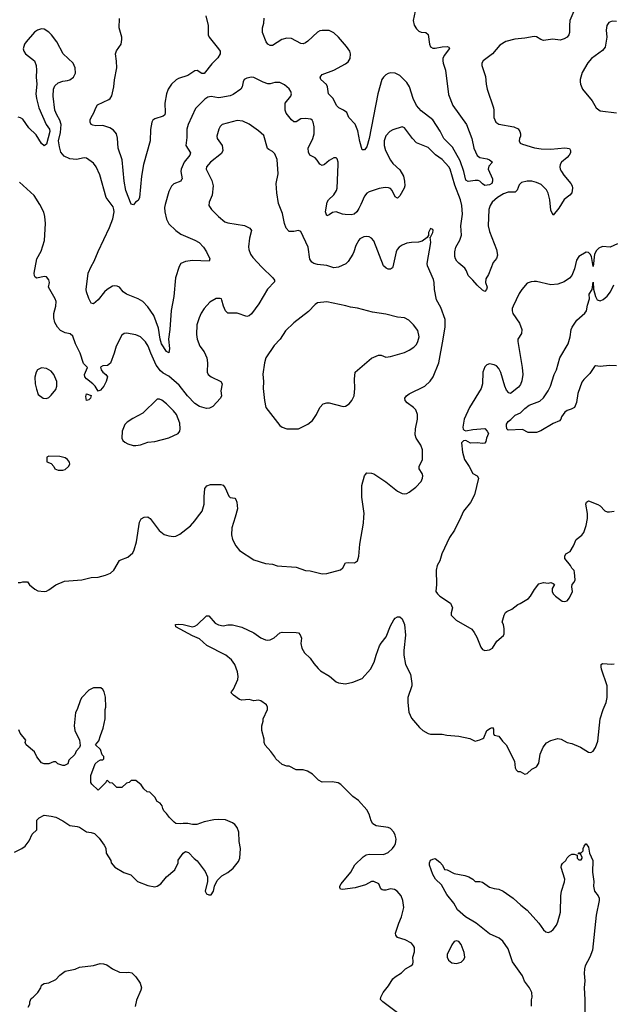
# Model space of a CAD drawing. Header units: inches. Extents: x 2057696 to 2160536, y 827480 to 1016834.
# Tile 284 of 422: x 2070683 to 2075722, y 965870 to 974218. Entities that reach past the tile are written whole.
import ezdxf

# ---------------------------------------------------------------- set-up
doc = ezdxf.new("R2010")
doc.units = ezdxf.units.IN
doc.header["$MEASUREMENT"] = 0
doc.layers.add('C0976', color=7, linetype='Continuous')
doc.layers.add('C0977', color=7, linetype='Continuous')

msp = doc.modelspace()

# ---------------------------------------------------------------- linework, layer by layer
at = {"layer": 'C0976', "color": 5}
msp.add_line((2071740.1, 969999.9, 560), (2071740.7, 970000, 560), dxfattribs=at)
for points, elevation in [([(2070670, 969444.7), (2070690, 969444.7), (2070711.6, 969451.6), (2070750, 969452), (2070767.3, 969427.3), (2070811.3, 969390), (2070836.8, 969376.8), (2070890, 969370.5), (2070910, 969373.4), (2070930, 969384.9), (2070990, 969425.5), (2071063.9, 969456.1), (2071210, 969468), (2071290, 969487.4), (2071348.3, 969491.7), (2071413.1, 969506.9), (2071455.3, 969524.7), (2071481.2, 969550), (2071530, 969631.3), (2071540.9, 969639.1), (2071600.2, 969659.8), (2071642.5, 969697.5), (2071655.8, 969724.2), (2071674.7, 969790), (2071701.7, 969958.3), (2071715.3, 969984.7), (2071740.1, 969999.9)], 560), ([(2071774.9, 970000), (2071790, 969988.2), (2071867, 969887), (2071910, 969854.4), (2071950, 969841.3), (2071990, 969837), (2072010, 969840.3), (2072043.7, 969856.3), (2072132.6, 969927.4), (2072170.7, 969969.3), (2072193.8, 970000)], 560), ([(2072511.6, 970000), (2072484.9, 969910), (2072482, 969850), (2072490, 969811.3), (2072517.3, 969757.3), (2072550, 969717.3), (2072670, 969638.7), (2072770, 969608), (2072830, 969600.4), (2072870, 969588.4), (2073030, 969577.3), (2073110, 969546.7), (2073150, 969543.7), (2073250, 969520.3), (2073290, 969523.1), (2073406.3, 969553.7), (2073426.6, 969570), (2073448, 969612), (2073470, 969617), (2073526, 969614), (2073549.4, 969630), (2073563, 969670), (2073570, 969772), (2073602.2, 969950), (2073604.4, 970000)], 560), ([(2074426.8, 970000), (2074374.4, 969890), (2074331.9, 969828.1), (2074266.4, 969690), (2074248.2, 969630), (2074228, 969590), (2074219.3, 969550), (2074220.4, 969430), (2074215.5, 969370), (2074228.2, 969350), (2074250, 969330.4), (2074340.7, 969270), (2074356.3, 969230), (2074346.8, 969190), (2074346.8, 969170), (2074387.3, 969127.3), (2074520.7, 969050), (2074541.7, 969021.7), (2074562.3, 968982.3), (2074597.3, 968897.3), (2074610, 968878.8), (2074630, 968870.8), (2074670, 968874.8), (2074695.3, 968890), (2074734, 968950), (2074790, 968998), (2074796, 969010), (2074794.2, 969054.2), (2074789.4, 969089.4), (2074779.3, 969110), (2074794.5, 969170), (2074807.6, 969192.4), (2074818.4, 969201.6), (2074860.1, 969219.9), (2074910, 969260.7), (2074930, 969267.3), (2075001.2, 969310), (2075019.3, 969330), (2075053.3, 969386.7), (2075090, 969434), (2075130, 969446.8), (2075170, 969441), (2075190, 969444.7), (2075210, 969438), (2075222, 969430), (2075204, 969396), (2075204, 969370), (2075211, 969350), (2075230, 969331), (2075288.5, 969288.5), (2075310, 969284.9), (2075330, 969290.6), (2075350, 969316.3), (2075374.7, 969370), (2075369.6, 969410), (2075373.6, 969430), (2075389.6, 969450), (2075397.4, 969470), (2075392.1, 969532.1), (2075388.9, 969548.9), (2075368.9, 969568.9), (2075358, 969590), (2075309.2, 969649.2), (2075308.7, 969670), (2075318, 969690), (2075355.3, 969710), (2075383.2, 969756.8), (2075405.2, 969810), (2075453.4, 969846.6), (2075470, 969871), (2075491.6, 969930), (2075503.6, 969990), (2075503.4, 970000)], 560), ([(2073890, 965796.2), (2073765.2, 965890), (2073746, 965910), (2073749.3, 965930), (2073769.7, 965970.3), (2073813.1, 966026.9), (2073850, 966084.9), (2073870, 966104), (2073923.3, 966136.7), (2073959, 966170), (2074003.9, 966196.1), (2074019.3, 966210), (2074022.7, 966230), (2074019.3, 966270), (2074035.5, 966315.5), (2074033.2, 966350), (2074026.3, 966366.3), (2074009.3, 966389.3), (2073955.9, 966415.9), (2073890, 966436), (2073874.8, 966454.8), (2073873.2, 966473.2), (2073902, 966558), (2073925.1, 966610), (2073942.9, 966690), (2073935.1, 966750), (2073919.7, 966790), (2073886, 966830), (2073863.6, 966843.6), (2073830, 966847.8), (2073790, 966836.8), (2073770, 966836.9), (2073761.2, 966841.2), (2073749.6, 966850), (2073731.6, 966890), (2073690, 966911.6), (2073670, 966911.1), (2073618.6, 966881.4), (2073530, 966856.1), (2073423, 966843), (2073406.3, 966846.3), (2073401.2, 966861.2), (2073400.7, 966870), (2073412, 966890), (2073493.6, 966990), (2073528.5, 967051.5), (2073599.7, 967120.3), (2073624.2, 967135.8), (2073650, 967142), (2073770, 967140.2), (2073810, 967156.5), (2073848.5, 967190), (2073861.8, 967210), (2073872.9, 967230), (2073878.2, 967270), (2073870, 967303.7), (2073858, 967330), (2073830, 967360.4), (2073810, 967367.4), (2073710, 967383.5), (2073680.8, 967400.8), (2073666, 967426), (2073650, 967481.2), (2073630, 967517.2), (2073558.3, 967598.3), (2073510, 967632.7), (2073410, 967733.2), (2073386.3, 967746.3), (2073334.8, 967754.8), (2073250, 967753.2), (2073219, 967770), (2073170, 967822), (2073126.3, 967846.3), (2073090, 967859), (2073030, 967857.2), (2072970, 967888.7), (2072950, 967889), (2072910, 967902), (2072858, 967950), (2072848.9, 967968.9), (2072813.6, 968013.6), (2072765.6, 968065.6), (2072759, 968090), (2072758, 968118), (2072739, 968190), (2072739, 968230), (2072749, 968270), (2072749.1, 968290.9), (2072788, 968370), (2072788, 968390), (2072778, 968410), (2072730, 968442), (2072710, 968448), (2072670, 968442), (2072630, 968454), (2072570, 968448.7), (2072550, 968455.3), (2072498, 968490), (2072478, 968510), (2072480.4, 968519.6), (2072497.2, 968542.8), (2072536, 968624), (2072539, 968650), (2072533.2, 968690), (2072509.5, 968749.5), (2072481.2, 968790), (2072434, 968830), (2072271.9, 968911.9), (2072209.4, 968969.4), (2072150, 968993.2), (2072008.7, 969070), (2072006, 969090), (2072027.6, 969092.4), (2072070, 969090.4), (2072149.3, 969070.7), (2072170, 969074.8), (2072190, 969086), (2072270, 969164.7), (2072290, 969162.8), (2072342.8, 969102.7), (2072370, 969086), (2072410, 969078.8), (2072450, 969087.3), (2072490, 969087.7), (2072570, 969067.3), (2072670, 969019.1), (2072730, 968976.3), (2072770, 968959.1), (2072790, 968956.3), (2072810, 968960.7), (2072842.9, 968977.1), (2072890, 969018.8), (2072910, 969024), (2073030, 969022.8), (2073050, 969018), (2073063.5, 969003.5), (2073075.5, 968975.5), (2073070.5, 968929.5), (2073077.1, 968890), (2073101.6, 968850), (2073150, 968804.9), (2073179.9, 968759.9), (2073217.1, 968717.1), (2073237.3, 968697.3), (2073311.5, 968651.5), (2073370, 968604.4), (2073390, 968594.4), (2073450, 968586.8), (2073510, 968602), (2073590, 968633.4), (2073660.9, 968710), (2073692, 968770), (2073707.6, 968830), (2073737.6, 968910), (2073750, 968933), (2073795.1, 968984.9), (2073830, 969078), (2073859, 969130), (2073870, 969144.7), (2073890, 969156), (2073910, 969154.8), (2073930, 969138), (2073950.3, 969090.3), (2073959.1, 969000.9), (2073944.9, 968870), (2073944.9, 968830), (2073958.4, 968750), (2074000.5, 968670), (2074010.6, 968590), (2074010.5, 968570), (2073977.8, 968470), (2073976.9, 968430), (2073985.9, 968345.9), (2074010, 968295.5), (2074077.1, 968217.1), (2074106, 968190), (2074150, 968166), (2074170, 968161), (2074270, 968160.7), (2074310, 968150.8), (2074410, 968144), (2074504, 968124), (2074550, 968101), (2074590, 968111), (2074615.5, 968124.5), (2074622, 968130), (2074649.2, 968190), (2074678, 968210), (2074695.3, 968215.3), (2074703.6, 968203.6), (2074704.7, 968164.7), (2074711.3, 968151.3), (2074750, 968142.8), (2074780.9, 968100.9), (2074813.4, 968070), (2074882.8, 967930), (2074890, 967874), (2074896.9, 967856.9), (2074910, 967844.7), (2074930, 967844.7), (2074970, 967821), (2074990, 967826), (2075030, 967862), (2075070, 967882), (2075090, 967914), (2075100.9, 967990), (2075125.6, 968050), (2075153.2, 968086.8), (2075190, 968106.7), (2075250, 968123.8), (2075278.4, 968118.4), (2075330, 968090.8), (2075370, 968080.7), (2075442.8, 968050), (2075510, 968008), (2075530, 968004), (2075550, 968016), (2075570, 968046.8), (2075590, 968101), (2075609.8, 968290), (2075635.1, 968370), (2075662, 968430), (2075669.6, 968470), (2075668, 968570), (2075622.6, 968710), (2075617.6, 968730), (2075619.3, 968750), (2075630, 968759.1), (2075710, 968752.4), (2075730, 968757.1)], 540), ([(2070639.3, 967160.7), (2070702, 967190), (2070729, 967210), (2070765.2, 967254.8), (2070790, 967312), (2070828, 967350), (2070829.1, 967430.9), (2070848, 967450), (2070890, 967472), (2070950, 967466), (2070990, 967456), (2071050, 967426), (2071110, 967386), (2071170, 967378), (2071190, 967371), (2071250, 967331), (2071290, 967326), (2071317.3, 967317.3), (2071358, 967278), (2071399.8, 967219.8), (2071414.8, 967194.8), (2071418.8, 967150), (2071458, 967090), (2071461, 967070), (2071490, 967031.3), (2071567.1, 966987.1), (2071627.1, 966967.1), (2071684.7, 966910), (2071770, 966876), (2071830, 966866), (2071850, 966871), (2071882, 966890), (2071929.5, 966950.5), (2071999, 967010), (2072028.7, 967070), (2072029.1, 967090.9), (2072070, 967152), (2072090, 967166), (2072116.8, 967156.8), (2072165.2, 967105.2), (2072190, 967086), (2072256.7, 966996.7), (2072277.3, 966950), (2072278.8, 966930), (2072278.8, 966910), (2072258.8, 966830), (2072270, 966806), (2072290, 966798), (2072310, 966798), (2072329, 966830), (2072337.2, 966870), (2072360.1, 966919.9), (2072400.5, 966959.5), (2072451.4, 966988.6), (2072496.6, 967023.4), (2072540.2, 967079.8), (2072553.2, 967110), (2072557.2, 967190), (2072547, 967250), (2072542, 967330), (2072529.5, 967369.5), (2072510, 967394), (2072489.4, 967409.4), (2072430, 967433.2), (2072370, 967437.2), (2072330, 967434), (2072250, 967416), (2072186.4, 967393.6), (2072150, 967394), (2072110, 967404), (2072070, 967404), (2072050, 967399), (2072010, 967404), (2071993.6, 967413.6), (2071953.6, 967453.6), (2071930, 967488), (2071908, 967510), (2071898, 967530), (2071893.6, 967553.6), (2071874.6, 967574.6), (2071848.9, 967588.9), (2071830, 967626), (2071788, 967668), (2071766, 967670), (2071736.4, 967696.4), (2071715.3, 967730), (2071670, 967768), (2071630, 967766), (2071614, 967750), (2071590, 967746), (2071550, 967708), (2071508.4, 967708.4), (2071470, 967746), (2071448.4, 967748.4), (2071430, 967766), (2071418, 967762), (2071414, 967750), (2071350, 967686), (2071296.4, 967736.4), (2071288, 967750), (2071288.7, 967810), (2071324, 967910), (2071350, 967932), (2071370, 967942), (2071390, 967942), (2071398, 967950), (2071398, 967970), (2071384, 967984), (2071368, 968030), (2071328, 968070), (2071356.4, 968103.6), (2071368.7, 968150), (2071393.2, 968210), (2071408.7, 968290), (2071409, 968370), (2071414, 968390), (2071412.9, 968472.9), (2071400.2, 968520.2), (2071390, 968538), (2071373.6, 968553.6), (2071310, 968552.3), (2071270, 968534.5), (2071210.6, 968470), (2071199.1, 968450), (2071170.7, 968370), (2071156.8, 968343.2), (2071146, 968230), (2071152, 968190), (2071192, 968110), (2071196.9, 968063.1), (2071190, 968046), (2071163.6, 968016.4), (2071151.1, 967988.9), (2071101, 967939), (2071091.3, 967910), (2071064.7, 967895.3), (2071050, 967894), (2071006, 967910), (2070990, 967926), (2070970, 967926), (2070930, 967908), (2070890, 967908), (2070870, 967918), (2070830, 967968), (2070808.7, 968010), (2070738, 968070), (2070729, 968090), (2070735.3, 968110), (2070688, 968170), (2070676.4, 968196.4)], 560), ([(2075027, 965853), (2075027.9, 965907.9), (2075033, 965930), (2075029.7, 965970), (2075009.6, 966010), (2074966.5, 966066.5), (2074950.8, 966110.8), (2074866.4, 966230), (2074830, 966339.6), (2074785.2, 966405.2), (2074751.5, 966431.5), (2074670, 966468.2), (2074558.4, 966558.4), (2074467.8, 966610), (2074399.5, 966670), (2074367.7, 966727.7), (2074310, 966799.5), (2074262.4, 966882.4), (2074212.7, 966930), (2074189.4, 966970), (2074162.7, 967050), (2074161.2, 967070), (2074170, 967091.3), (2074190, 967101), (2074210, 967104.7), (2074250, 967076), (2074270.5, 967050.5), (2074290, 967011.3), (2074310.6, 967010.6), (2074370, 966979.1), (2074461, 966961), (2074494, 966950), (2074530, 966932), (2074550, 966912), (2074588.4, 966911.6), (2074610, 966906), (2074670, 966862.8), (2074710, 966850.8), (2074750, 966847.3), (2074786, 966830), (2074870.3, 966770.3), (2074935.5, 966710), (2074990, 966667), (2075090, 966556.4), (2075130, 966500.5), (2075150, 966483.8), (2075170, 966479.5), (2075190, 966487), (2075210, 966503.7), (2075238.4, 966541.6), (2075251.5, 966568.5), (2075272, 966650), (2075275.8, 966790), (2075282.6, 966830), (2075308.5, 966908.5), (2075309.8, 966929.8), (2075279.3, 967030), (2075281.2, 967050), (2075290, 967064.7), (2075318, 967090), (2075330, 967112), (2075350, 967132), (2075370, 967142), (2075390, 967142), (2075414, 967134), (2075414, 967110), (2075430, 967094), (2075450, 967094), (2075458, 967110), (2075456.4, 967116.4), (2075442, 967142), (2075426, 967146), (2075426, 967150), (2075430, 967154), (2075450, 967154), (2075466, 967170), (2075466, 967190), (2075475.3, 967210), (2075489, 967230), (2075492, 967230), (2075510, 967202), (2075520.7, 967150), (2075548.8, 967090), (2075544.9, 966990), (2075556.3, 966910), (2075554.8, 966870), (2075562.8, 966830), (2075594, 966790), (2075600.5, 966770), (2075600.5, 966750), (2075575.5, 966624.5), (2075543.7, 966330), (2075522.8, 966270), (2075483.6, 966196.4), (2075477.4, 966170), (2075474.3, 966130), (2075480.8, 966070), (2075474.9, 966010), (2075480.3, 965910), (2075478.5, 965770)], 520), ([(2070755.1, 965844.9), (2070769, 965870), (2070769.1, 965890.9), (2070780.2, 965919.8), (2070798, 965930), (2070838, 965970), (2070862, 966010), (2070869.3, 966030.7), (2070890, 966044.7), (2070930, 966051.3), (2070990, 966081), (2071024.1, 966115.9), (2071070, 966151), (2071153.2, 966166.8), (2071190, 966184.7), (2071310, 966198), (2071365.6, 966214.4), (2071393.7, 966213.7), (2071424.5, 966204.5), (2071470, 966170.8), (2071530, 966141), (2071590, 966138), (2071610, 966142), (2071635.3, 966135.3), (2071670, 966102), (2071706, 966050), (2071716.3, 966010), (2071712.7, 965990), (2071676.2, 965903.8), (2071663.8, 965850)], 540)]:
    msp.add_lwpolyline(points, dxfattribs=dict(at, elevation=elevation))
at = {"layer": 'C0976', "color": 5, "elevation": 540}
msp.add_lwpolyline([(2074390, 966409.2), (2074370, 966401.2), (2074350, 966374), (2074311.6, 966291.6), (2074311, 966270), (2074324, 966244), (2074350, 966221), (2074390, 966214.8), (2074430, 966226), (2074454, 966250), (2074461.2, 966270), (2074455.1, 966310), (2074430, 966377.2), (2074410, 966401.2)], close=True, dxfattribs=at)
at = {"layer": 'C0977', "color": 5}
msp.add_line((2071740.1, 969999.9, 560), (2071740.7, 970000, 560), dxfattribs=at)
for points, elevation in [([(2075387.2, 974290), (2075353.5, 974210), (2075348.7, 974170), (2075350.2, 974110), (2075345.4, 974090), (2075330.7, 974069.3), (2075305.6, 974054.4), (2075270, 974045.8), (2075208.1, 974051.9), (2075130, 974043), (2075105.2, 974050), (2075070, 974074), (2075050, 974076.9), (2074970, 974060.9), (2074886.9, 974053.1), (2074810, 974034), (2074757.3, 974002.7), (2074695.5, 973930), (2074618, 973870), (2074606, 973850), (2074604.4, 973830), (2074636.3, 973736.3), (2074642, 973670), (2074650.3, 973630), (2074704.9, 973470), (2074708.9, 973450), (2074707.9, 973390), (2074724.2, 973350), (2074751.3, 973331.3), (2074878, 973310), (2074913.1, 973293.1), (2074928.2, 973270), (2074933.4, 973250), (2074934, 973230), (2074924.9, 973210), (2074922.8, 973190), (2074931.3, 973170), (2074950, 973163), (2075051.5, 973131.5), (2075110, 973122.6), (2075190, 973121), (2075311.1, 973131.1), (2075350, 973127.3), (2075359.5, 973110), (2075356.9, 973090), (2075346.5, 973070), (2075330, 973048.6), (2075282.6, 973010), (2075270.3, 972990), (2075267.9, 972970), (2075271.3, 972950), (2075281.3, 972930), (2075300.6, 972900.6), (2075360.8, 972830), (2075372.2, 972810), (2075376.5, 972790), (2075368.9, 972750), (2075351.6, 972730), (2075305.6, 972694.4), (2075258.9, 972621.1), (2075210, 972562), (2075190, 972604), (2075181.6, 972690), (2075168, 972748), (2075154.5, 972774.5), (2075110, 972819.7), (2075070, 972838.5), (2075030, 972849.7), (2074990, 972849.7), (2074943.2, 972836.8), (2074923.1, 972816.9), (2074906.6, 972773.4), (2074890, 972755.6), (2074830, 972755.3), (2074790, 972742.8), (2074739, 972710), (2074693.8, 972670), (2074676.4, 972643.6), (2074663.9, 972610), (2074660.3, 972470), (2074670, 972422.8), (2074731.4, 972270), (2074738.3, 972221.7), (2074730, 972194), (2074701.6, 972158.4), (2074662.2, 972057.8), (2074639.5, 972020.5), (2074637.7, 971990), (2074650.2, 971949.8), (2074644.4, 971930), (2074630, 971914), (2074610, 971923.6), (2074565.8, 971965.8), (2074530.5, 972010.5), (2074489, 972049), (2074475.1, 972090), (2074461.5, 972110), (2074410, 972152.9), (2074392.9, 972170), (2074381.2, 972190), (2074376.8, 972210), (2074377.1, 972250), (2074385.7, 972290), (2074419.4, 972350), (2074433.4, 972390), (2074427.9, 972470), (2074442.2, 972570), (2074437, 972643), (2074424.9, 972690), (2074375.4, 972815.4), (2074337.1, 972950), (2074326.9, 972970), (2074270, 973031.5), (2074213.6, 973073.6), (2074150, 973133), (2074050, 973174.7), (2074016.3, 973210), (2073950, 973302), (2073928.9, 973308.9), (2073850, 973283.6), (2073824.9, 973270), (2073790, 973232.3), (2073776, 973190), (2073776.5, 973150), (2073786.9, 973110), (2073830, 973026), (2073850, 972997.6), (2073910, 972944.4), (2073939.6, 972890), (2073950.2, 972850), (2073951.4, 972810), (2073946, 972790), (2073910, 972724.2), (2073890, 972703.6), (2073870, 972715.1), (2073843.5, 972770), (2073830, 972785.4), (2073813, 972793), (2073786, 972794), (2073734.1, 972785.9), (2073650, 972758.4), (2073630, 972746.6), (2073610, 972722.7), (2073579.7, 972650), (2073561.7, 972618.3), (2073543.5, 972590), (2073522.6, 972570), (2073495.5, 972564.5), (2073446.5, 972566.5), (2073424.5, 972570), (2073370, 972589.8), (2073337.4, 972582.6), (2073310, 972563), (2073290, 972556), (2073279.8, 972590), (2073294.2, 972670), (2073304, 972690), (2073350, 972734), (2073371.4, 972770), (2073376.8, 972790), (2073386.4, 972990), (2073385.7, 973010), (2073377, 973037), (2073370, 973047), (2073350, 973047.6), (2073310, 973023.5), (2073270, 972989.6), (2073250, 972982.9), (2073230, 972992), (2073208, 973028), (2073190, 973046.3), (2073147.3, 973070), (2073133.9, 973093.9), (2073131.2, 973130), (2073171, 973210), (2073183.5, 973250), (2073183.1, 973310), (2073174.5, 973350), (2073165.4, 973365.4), (2073153.8, 973373.8), (2073110, 973380.6), (2073070, 973377.4), (2073030, 973352.8), (2073010, 973353), (2072990, 973369.7), (2072944.4, 973424.4), (2072936.4, 973450), (2072938, 973510), (2072984.2, 973570), (2072989.7, 973590), (2072984.7, 973610), (2072970, 973631.6), (2072950, 973649.6), (2072930, 973667), (2072890, 973686), (2072850, 973686), (2072810, 973674.5), (2072790, 973675.6), (2072750, 973688), (2072670, 973728), (2072650, 973731.5), (2072610, 973722.9), (2072588.2, 973710), (2072579.5, 973690), (2072572.2, 973650), (2072560.5, 973630), (2072496.5, 973583.5), (2072470, 973573.7), (2072390, 973557.2), (2072370, 973556.1), (2072310, 973566), (2072279.2, 973560.8), (2072255.3, 973544.7), (2072175.5, 973464.5), (2072112.1, 973330), (2072103.2, 973290), (2072102, 973218), (2072093, 973150), (2072133.7, 973090), (2072127.2, 973070), (2072079, 973010), (2072052.9, 972950), (2072050.3, 972930), (2072061.1, 972870), (2072058.2, 972861.8), (2072050.2, 972849.8), (2071992.5, 972827.5), (2071972.4, 972807.6), (2071950, 972761.2), (2071917.3, 972650), (2071913.5, 972626.5), (2071916.2, 972590), (2071930, 972526.8), (2071948.6, 972488.6), (2072007.8, 972430), (2072050, 972400.7), (2072170.8, 972350), (2072207.3, 972330), (2072243, 972290), (2072270, 972250.7), (2072298, 972190), (2072290.3, 972169.7), (2072150, 972176.5), (2072091.5, 972168.5), (2072050.6, 972150), (2072035.8, 972124.2), (2072006.5, 972030), (2071992.3, 971870), (2071968.5, 971751.5), (2071959, 971590), (2071946.7, 971510), (2071955.6, 971430), (2071950, 971394), (2071930, 971404.5), (2071887.8, 971470), (2071875.9, 971510), (2071861.3, 971601.3), (2071823.1, 971710), (2071770, 971784.2), (2071728.7, 971828.7), (2071690, 971851.5), (2071589.7, 971889.7), (2071562.7, 971910), (2071529.6, 971949.6), (2071510, 971959.5), (2071490, 971960.7), (2071470, 971957.6), (2071424.9, 971930), (2071403, 971910), (2071350, 971842.7), (2071310, 971809.2), (2071290, 971814), (2071270, 971852.7), (2071249.8, 971910), (2071247.7, 971930), (2071263.9, 972070), (2071290, 972126), (2071316.8, 972170), (2071350, 972253), (2071445.1, 972454.9), (2071473.8, 972530), (2071484.4, 972590), (2071482.8, 972610), (2071476.1, 972630), (2071416.4, 972710), (2071363.9, 972903.9), (2071332.4, 972970), (2071310, 973000.5), (2071250, 973044.2), (2071230, 973046.3), (2071166.5, 973033.5), (2071110, 973039.2), (2071062, 973062), (2071034, 973094), (2071020.1, 973140.1), (2071013, 973190), (2071030, 973262), (2071034.7, 973330), (2071025.3, 973365.3), (2070997.6, 973410), (2070982.4, 973450), (2070967.3, 973570), (2070971.7, 973628.3), (2070982.7, 973657.3), (2071010, 973684), (2071050, 973698), (2071090, 973701.6), (2071110, 973708.2), (2071141.2, 973730), (2071156.2, 973763.8), (2071154.5, 973810), (2071138, 973850), (2071052, 973930), (2070999.3, 974030), (2070954, 974090), (2070930, 974113), (2070890, 974137.6), (2070870, 974140.5), (2070834.8, 974130), (2070808.2, 974111.8), (2070738.4, 974030), (2070725.3, 974010), (2070714.4, 973970), (2070718.4, 973950), (2070732.4, 973930), (2070808.5, 973870), (2070824.6, 973830), (2070827.4, 973790), (2070823.1, 973730), (2070828.5, 973670), (2070820.3, 973590), (2070825.3, 973550), (2070845.8, 973470), (2070909, 973329), (2070936.3, 973290), (2070939.1, 973270), (2070910, 973162), (2070890, 973149), (2070870, 973169), (2070822.9, 973242.9), (2070762, 973302), (2070710, 973373.3), (2070690, 973387.3), (2070670, 973392)], 540), ([(2074040.3, 974290), (2074022.4, 974210), (2074031.1, 974171.1), (2074050, 974139.5), (2074070, 974120.9), (2074090, 974112.9), (2074130, 974108.7), (2074150, 974093.4), (2074161, 974010), (2074170, 973987.7), (2074190, 973976.5), (2074210, 973976.2), (2074270, 973988.9), (2074310.3, 973990.3), (2074324.9, 973984.9), (2074332.7, 973972.7), (2074286.9, 973913.1), (2074276.1, 973890), (2074273.8, 973870), (2074276.5, 973850), (2074297.4, 973790), (2074323.2, 973583.2), (2074360.9, 973490), (2074474.9, 973330), (2074520.5, 973210), (2074537.3, 973130), (2074566.2, 973066.2), (2074588.5, 973048.5), (2074650, 973039.3), (2074671.3, 973030), (2074696, 973010), (2074665.1, 972974.9), (2074660.3, 972950), (2074695, 972870), (2074696.6, 972850), (2074690, 972829.8), (2074670, 972816.8), (2074631.3, 972811.3), (2074610, 972826), (2074590, 972849.6), (2074574.5, 972854.5), (2074550, 972855.7), (2074490, 972844.8), (2074470, 972858.3), (2074454.3, 972930), (2074421.3, 973021.3), (2074357.5, 973137.5), (2074284, 973210), (2074253, 973273), (2074190, 973368.1), (2074090, 973445.6), (2074051.4, 973490), (2074022.2, 973550), (2073992, 973650), (2073970, 973684.5), (2073910, 973745), (2073870, 973765.5), (2073831.9, 973768.1), (2073810, 973760.8), (2073790.4, 973750), (2073770, 973731.1), (2073756.1, 973710), (2073722.6, 973590), (2073650, 973209.4), (2073630, 973139), (2073610, 973114), (2073590, 973115.3), (2073570, 973184), (2073554.4, 973274.4), (2073531.2, 973331.2), (2073477, 973390), (2073459.5, 973430), (2073432.7, 973450), (2073390.9, 973470.9), (2073371.6, 973490), (2073344.7, 973550), (2073303.6, 973590), (2073295.4, 973650), (2073287.3, 973667.3), (2073240.7, 973710), (2073234, 973730), (2073250, 973753.7), (2073350, 973791.1), (2073450, 973844.5), (2073470, 973860.9), (2073487.7, 973890), (2073491.5, 973930), (2073484.8, 973950), (2073457.8, 973990), (2073390, 974070.9), (2073350, 974106.6), (2073310, 974126), (2073250, 974126), (2073230, 974123), (2073210, 974113.3), (2073130, 974036.9), (2073110, 974021.7), (2073090, 974014), (2073070, 974017.3), (2072990, 974058.8), (2072950, 974061.6), (2072908.5, 974050), (2072830, 973998.9), (2072810, 973999.7), (2072790, 974009.6), (2072774.7, 974030), (2072744.7, 974110), (2072743.5, 974150), (2072754.3, 974190), (2072758, 974230)], 520), ([(2072264.7, 974250), (2072281.8, 974170), (2072283.1, 974090), (2072290.3, 974070.2), (2072371.8, 973970), (2072384.6, 973950), (2072386, 973930), (2072366.5, 973893.5), (2072314.8, 973845.2), (2072250, 973762), (2072230, 973761.1), (2072190, 973787.3), (2072170, 973785.1), (2072110, 973744.7), (2072030, 973718.7), (2072011.6, 973708.4), (2071973, 973670), (2071943.1, 973630), (2071928.7, 973590), (2071914.3, 973510), (2071919.5, 973430), (2071915.5, 973410), (2071900.3, 973399.7), (2071830, 973376.9), (2071814.5, 973365.5), (2071804.9, 973350), (2071792.5, 973287.5), (2071790.3, 973190), (2071734, 972990), (2071716.5, 972890), (2071699.1, 972710), (2071690, 972684), (2071666, 972670), (2071650, 972648.7), (2071630, 972655.3), (2071584.2, 972770), (2071569.8, 972850), (2071553.3, 973030), (2071519.7, 973130), (2071513.9, 973213.9), (2071504.2, 973250), (2071480.6, 973280.6), (2071450, 973300.5), (2071390, 973320.5), (2071330, 973318.4), (2071303.6, 973323.6), (2071289.2, 973330), (2071280.9, 973350), (2071281.6, 973370), (2071289.6, 973390), (2071312.1, 973427.9), (2071328.5, 973471.5), (2071344.9, 973495.1), (2071439.8, 973540.2), (2071452, 973550), (2071466.9, 973573.1), (2071483.5, 973650), (2071487.1, 973707.1), (2071506.8, 973810), (2071506.4, 973866.4), (2071496.4, 973930), (2071504.8, 973955.2), (2071545.1, 974010), (2071551.2, 974048.8), (2071549.6, 974070.4), (2071528.2, 974150), (2071529.5, 974229.5)], 520), ([(2075750, 974202.9), (2075713.2, 974206.8), (2075684.4, 974195.6), (2075666.4, 974170), (2075660.3, 974130), (2075667.2, 974070), (2075653.8, 973986.2), (2075630, 973955.6), (2075535.5, 973890), (2075506.6, 973853.4), (2075456.3, 973770), (2075440.7, 973710), (2075440.7, 973690), (2075442.8, 973670), (2075460.7, 973630), (2075540.7, 973530), (2075574.8, 973470), (2075610, 973444.9), (2075750, 973428.2)], 560), ([(2073604.4, 970000), (2073605.7, 970030), (2073586, 970170), (2073587.6, 970267.6), (2073609.7, 970350.3), (2073617.5, 970362.5), (2073630, 970374.8), (2073670, 970373.4), (2073690, 970367.3), (2073790, 970300.5), (2073890, 970220.7), (2073930, 970201), (2073950, 970198.8), (2073970, 970201), (2073990, 970211), (2074044.7, 970255.3), (2074090, 970302), (2074101.2, 970330), (2074104, 970350), (2074099, 970370), (2074074, 970410), (2074074, 970430), (2074102.7, 970490), (2074100.9, 970570), (2074089.3, 970610), (2074049.3, 970670), (2074038.6, 970698.6), (2074043.7, 970750), (2074059.5, 970830), (2074059.5, 970870), (2074044.5, 970910), (2074027, 970930), (2073972.3, 970970), (2073955.1, 970990), (2073952.7, 971010), (2073966, 971030), (2073990, 971044.4), (2074122.4, 971110), (2074166.7, 971153.3), (2074194, 971190), (2074240.5, 971310), (2074278.5, 971510), (2074293.1, 971613.1), (2074294.9, 971674.9), (2074258.8, 971778.8), (2074222.2, 971842.2), (2074203.6, 971930), (2074202, 971990), (2074196.6, 972016.6), (2074143.7, 972130), (2074140.9, 972150), (2074172, 972330), (2074166, 972374), (2074170, 972374), (2074190, 972414), (2074194, 972430), (2074190, 972438), (2074170, 972448), (2074152.7, 972412.7), (2074154, 972386), (2074150, 972386), (2074142, 972370), (2074098.4, 972341.6), (2074068.5, 972331.5), (2074010, 972329.8), (2073970, 972322.5), (2073930, 972306), (2073904.9, 972290), (2073887.8, 972270), (2073879, 972250), (2073850, 972122), (2073846.4, 972113.6), (2073830, 972102), (2073810, 972102.4), (2073793.2, 972110), (2073772.1, 972132.1), (2073690, 972342), (2073670, 972365.2), (2073650, 972376), (2073630, 972379.3), (2073604.1, 972375.9), (2073570, 972359.3), (2073560.7, 972350), (2073535.6, 972304.4), (2073520.4, 972250), (2073510.4, 972230), (2073472.7, 972167.3), (2073451.5, 972148.5), (2073390, 972120.5), (2073350, 972115.1), (2073290, 972134), (2073210, 972142.3), (2073179.3, 972150), (2073162, 972162), (2073146.6, 972186.6), (2073132.2, 972290), (2073070, 972422.7), (2073050, 972432), (2073010, 972422), (2072970, 972421.2), (2072943.7, 972450), (2072929.6, 972490), (2072914.2, 972574.2), (2072880.5, 972660.5), (2072865.6, 972750), (2072861, 972830), (2072877.2, 972910), (2072870, 973034), (2072850, 973082), (2072830, 973101.6), (2072796.6, 973116.6), (2072787.2, 973127.2), (2072755.8, 973235.8), (2072710, 973276.2), (2072630, 973331.3), (2072577.8, 973357.8), (2072530, 973363.1), (2072403, 973330), (2072386.3, 973313.7), (2072373.7, 973290), (2072355.8, 973230), (2072359.5, 973210), (2072400.7, 973150), (2072408.1, 973110), (2072395.1, 973084.9), (2072302.8, 973010), (2072269, 972970), (2072266.7, 972950), (2072315.4, 972855.4), (2072325.2, 972810), (2072317.4, 972730), (2072290.6, 972670), (2072290, 972642), (2072310.7, 972610), (2072370, 972548), (2072424.9, 972504.9), (2072450, 972495.8), (2072592.7, 972472.7), (2072636, 972450), (2072650.8, 972430), (2072635.2, 972364.8), (2072626.6, 972293.4), (2072628.7, 972270), (2072643.1, 972230), (2072662.1, 972202.1), (2072738.7, 972118.7), (2072832.7, 972030), (2072846, 972010), (2072845.8, 971994.2), (2072787, 971933), (2072714, 971810), (2072650, 971723.7), (2072630, 971706.6), (2072610, 971702), (2072529.7, 971729.7), (2072448.7, 971730), (2072430, 971748.7), (2072413.2, 971790), (2072400.2, 971840.2), (2072395.3, 971850), (2072385.4, 971854.6), (2072350, 971854), (2072298, 971822), (2072250, 971769), (2072224.9, 971730), (2072205.5, 971690), (2072188, 971630), (2072183.8, 971550), (2072188.5, 971510), (2072212.7, 971450), (2072250, 971403), (2072271.2, 971351.2), (2072278, 971310), (2072274, 971230), (2072284.4, 971210), (2072310, 971188.9), (2072390, 971150.4), (2072401.6, 971130), (2072390.4, 971070), (2072395.5, 971030), (2072388, 971010), (2072321.8, 970938.2), (2072295.8, 970924.2), (2072270, 970920.4), (2072210, 970937.8), (2072170, 970963.5), (2072107.5, 971030), (2072038.1, 971118.1), (2071950, 971194.7), (2071901.2, 971221.2), (2071880, 971240), (2071843.2, 971290), (2071795.7, 971390), (2071773.2, 971450), (2071750, 971486.3), (2071710, 971529.7), (2071670, 971546.3), (2071590, 971560.5), (2071570, 971557.6), (2071550, 971543.7), (2071501.3, 971450), (2071485.3, 971390), (2071453.2, 971306.8), (2071430, 971286.6), (2071390, 971282.7), (2071370, 971273), (2071374, 971250), (2071390, 971228.2), (2071416, 971210), (2071427.7, 971190), (2071418, 971150), (2071398.7, 971110), (2071370, 971076), (2071349, 971069), (2071324, 971110), (2071305.2, 971130), (2071250, 971172), (2071236.9, 971190), (2071234.7, 971210), (2071258, 971270), (2071224.2, 971304.2), (2071197.8, 971390), (2071158, 971470), (2071134.6, 971534.6), (2071113.2, 971553.2), (2071070, 971563.1), (2071030, 971583.5), (2071004.2, 971610), (2070982.4, 971650), (2070974.2, 971690), (2070972.4, 971727.6), (2070989.6, 971790), (2070992.7, 971830), (2070986, 971850), (2070929, 971950), (2070936, 971990), (2070931.9, 972011.9), (2070910, 972037.2), (2070890, 972041.2), (2070830, 972025.2), (2070814, 972034), (2070810, 972046), (2070807.3, 972070), (2070828, 972190), (2070865.7, 972254.3), (2070893.6, 972346.4), (2070902.3, 972490), (2070897.3, 972550), (2070887.5, 972587.5), (2070854.7, 972650), (2070806.7, 972726.7), (2070681.4, 972841.5)], 560), ([(2075756.4, 972316.4), (2075694, 972290), (2075630, 972294.5), (2075598, 972282), (2075578.3, 972261.7), (2075560.7, 972230), (2075550, 972126), (2075535.3, 972210), (2075525.2, 972230), (2075510, 972245.2), (2075490, 972246), (2075428.2, 972210), (2075410, 972179), (2075393.4, 972106.6), (2075370.4, 972050), (2075350, 972027), (2075305.8, 971994.2), (2075250, 971975.1), (2075190, 971969.4), (2075070, 971997), (2075050, 971999.5), (2075024.7, 971995.3), (2074990, 971983.7), (2074943.8, 971930), (2074923, 971897), (2074870.4, 971790), (2074863.1, 971770), (2074862.4, 971750), (2074867.7, 971727.7), (2074924.9, 971644.9), (2074945.7, 971590), (2074942, 971558), (2074912.4, 971510), (2074910.4, 971490), (2074947.4, 971270), (2074953.4, 971210), (2074945.3, 971154.7), (2074933.8, 971126.2), (2074917.3, 971102.7), (2074850, 971048.7), (2074834.6, 971054.6), (2074816, 971076), (2074800.9, 971110), (2074767.5, 971227.5), (2074750, 971261.2), (2074730, 971282.7), (2074710, 971292), (2074670, 971299.5), (2074647.1, 971292.9), (2074630, 971274), (2074615.5, 971230), (2074610.4, 971130), (2074599.5, 971090), (2074501.7, 970930), (2074457.1, 970830), (2074443.5, 970763.5), (2074446.4, 970746.4), (2074456.9, 970736.9), (2074471.3, 970731.3), (2074530, 970744), (2074630, 970750.5), (2074652, 970730), (2074662, 970710), (2074644.7, 970670), (2074639.6, 970640.4), (2074631.1, 970628.9), (2074610, 970624), (2074570, 970629), (2074510, 970628.7), (2074470, 970648.7), (2074450, 970648), (2074432, 970630), (2074441, 970550), (2074458.8, 970490), (2074498.8, 970430), (2074530, 970371.3), (2074564.7, 970350), (2074578.8, 970330), (2074543, 970190), (2074510, 970125.2), (2074450.4, 970049.6), (2074426.8, 970000)], 560), ([(2075750, 971283.2), (2075690, 971284.8), (2075610, 971277.6), (2075570, 971284), (2075562, 971278), (2075522, 971218), (2075470, 971166.6), (2075455.4, 971144.6), (2075420.4, 971050), (2075407.9, 970972.1), (2075390.8, 970930), (2075365.2, 970914.8), (2075330, 970905.2), (2075311, 970890), (2075282.8, 970850), (2075276, 970830), (2075263.5, 970816.5), (2075210, 970795.3), (2075107.5, 970732.5), (2075070, 970719.3), (2074999, 970719), (2074950, 970744), (2074830, 970738), (2074818, 970750), (2074815.3, 970775.3), (2074815.3, 970790), (2074830, 970811), (2074852.9, 970827.1), (2074890, 970866), (2074934, 970886), (2074970, 970921), (2075008.7, 970950), (2075096.6, 970983.4), (2075130, 971011), (2075169.3, 971070), (2075189.4, 971110), (2075219.5, 971210), (2075238, 971250), (2075267, 971350), (2075337.6, 971470), (2075355.6, 971530), (2075364.5, 971590), (2075372.3, 971610), (2075412.7, 971670), (2075481.2, 971730), (2075494.5, 971750), (2075502.3, 971797.7), (2075518.4, 971850), (2075518, 971890), (2075541.2, 971930), (2075550, 971992), (2075553.7, 971933.7), (2075570.3, 971870.3), (2075583.9, 971843.9), (2075610, 971833), (2075635.2, 971844.8), (2075670, 971873), (2075698, 971910), (2075726.6, 971970)], 560), ([(2072193.8, 970000), (2072231.3, 970050), (2072249.7, 970110), (2072248, 970172), (2072256, 970244), (2072272.9, 970267.1), (2072303.2, 970276.8), (2072390, 970277.3), (2072410, 970270.8), (2072427.7, 970247.7), (2072458, 970178), (2072470, 970166), (2072510, 970161), (2072518.8, 970150), (2072527.7, 970127.7), (2072532.4, 970070), (2072511.6, 970000)], 560), ([(2075503.4, 970000), (2075502.9, 970030), (2075489.3, 970110.7), (2075494, 970126), (2075510, 970138), (2075590, 970106.8), (2075610, 970094.8), (2075650, 970054.8), (2075670, 970044.7), (2075690, 970044.7), (2075730, 970052)], 560), ([(2071740.7, 970000), (2071770, 970003.8), (2071774.9, 970000)], 560)]:
    msp.add_lwpolyline(points, dxfattribs=dict(at, elevation=elevation))
for points, elevation in [([(2073290, 971825.6), (2073210, 971818), (2073190, 971802.7), (2073135.8, 971744.2), (2073010, 971646.6), (2072940.7, 971579.3), (2072893, 971510), (2072843.8, 971456.2), (2072773, 971350), (2072760.5, 971310), (2072748.3, 971211.7), (2072753, 971150), (2072750.5, 971090), (2072760.5, 970990), (2072773.4, 970930), (2072890, 970777.3), (2072910, 970763), (2072950, 970747.7), (2073050, 970747.7), (2073130, 970787.3), (2073170, 970821), (2073203.7, 970870), (2073229.5, 970930), (2073259.6, 970960.4), (2073289.6, 970970.4), (2073310, 970968.2), (2073430, 970938.7), (2073450, 970941.3), (2073479.8, 970960.2), (2073502.4, 970990), (2073521.3, 971030), (2073528.4, 971091.6), (2073524, 971170), (2073529.4, 971230), (2073670, 971346.8), (2073730, 971373), (2073750, 971373), (2073790, 971358), (2073830, 971361.6), (2073950, 971397.1), (2073990, 971415.3), (2074030, 971442.6), (2074050, 971464.9), (2074063.5, 971490), (2074074, 971530), (2074063.1, 971583.1), (2074025.6, 971630), (2073987.3, 971670), (2073950, 971689.7), (2073890, 971696.9), (2073790, 971721.3), (2073677.5, 971737.5), (2073550, 971771.8), (2073490, 971779.5), (2073452.7, 971792.7)], 580), ([(2070870, 971266.6), (2070836, 971250), (2070822, 971230), (2070813.2, 971186.8), (2070815.5, 971130), (2070825.2, 971085.2), (2070841.4, 971041.4), (2070882, 971010), (2070910, 971006), (2070930, 971016), (2070950, 971034.8), (2070990, 971082.8), (2070999.6, 971110), (2070998.9, 971150), (2070973.3, 971210), (2070950, 971237), (2070910, 971261.6)], 580), ([(2071250, 970989.6), (2071244.5, 971024.5), (2071250, 971044.7), (2071291.3, 971031.3), (2071284.7, 971010), (2071270, 970995.3)], 560), ([(2071870, 971000.9), (2071850, 970999.3), (2071730, 970881.6), (2071643.2, 970836.8), (2071594.4, 970805.6), (2071574.6, 970785.4), (2071551.9, 970728.1), (2071550.4, 970670.4), (2071558, 970650), (2071575.1, 970635.1), (2071602, 970622), (2071647.8, 970607.8), (2071670, 970607.3), (2071710, 970614.7), (2071770, 970635.8), (2071830, 970642), (2071950, 970674), (2072029, 970710), (2072042.7, 970730), (2072046.6, 970750), (2072043.2, 970796.8), (2072015.6, 970870), (2071990, 970902.9), (2071930, 970960.7), (2071890, 970992)], 580), ([(2070930, 970518), (2070914, 970510), (2070914, 970470), (2070950, 970454), (2070972, 970430), (2070982, 970410), (2071010, 970398), (2071050, 970398), (2071070, 970404.7), (2071098, 970430), (2071108, 970450), (2071107.3, 970467.3), (2071088, 970490), (2071070, 970502), (2071025.4, 970514.6)], 580)]:
    msp.add_lwpolyline(points, close=True, dxfattribs=dict(at, elevation=elevation))

doc.saveas('drawing.dxf')
